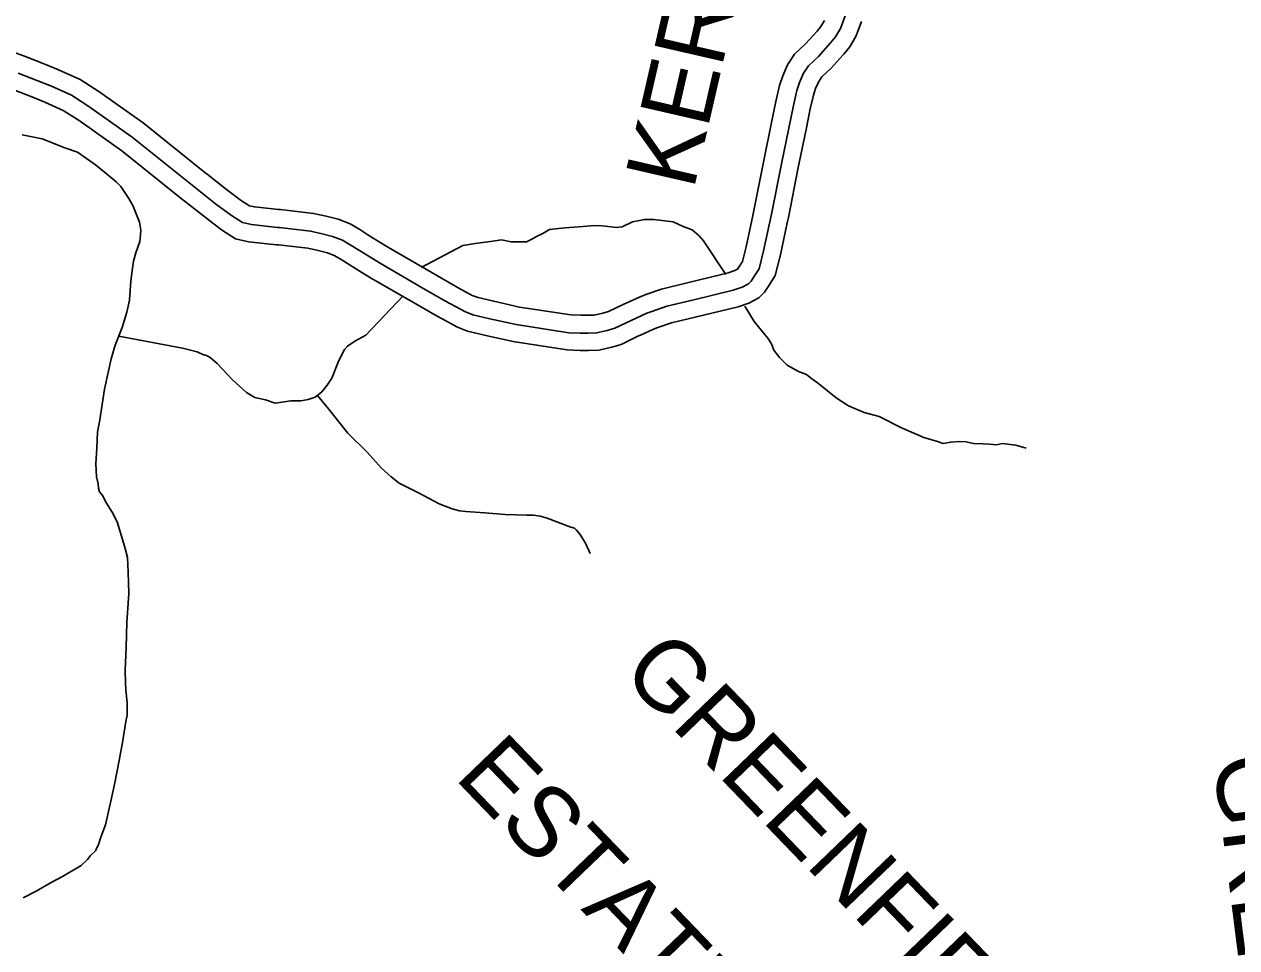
# Model space of a CAD drawing. Extents: x 1551132 to 1791609, y 378168 to 563823.
# Drawn here: x 1689511 to 1695891, y 427724 to 432585 of the extents above; entities that cross this region are included whole.
import ezdxf

# ---------------------------------------------------------------- set-up
doc = ezdxf.new("R2010")
doc.units = 0
for name, color, linetype in [('DESIGN - ROW - Right-of-Way and Easement Labels', 7, 'Continuous'), ('DESIGN - TRANSPORTATION - Text', 7, 'Continuous'), ('SURVEY - PROPERTY - Owners', 7, 'Continuous')]:
    doc.layers.add(name, color=color, linetype=linetype)

msp = doc.modelspace()

# ---------------------------------------------------------------- linework, layer by layer
at = {"layer": 'DESIGN - TRANSPORTATION - Text'}
for points in [[(1689499.753, 432003.714), (1689605.526, 431982.43), (1689725.015, 431934.963), (1689790.772, 431912.162), (1689886.036, 431844.952), (1689941.543, 431800.242), (1689995.05, 431755.558), (1690018.783, 431731.249), (1690062.09, 431668.664), (1690083.648, 431628.363), (1690097.289, 431596.162), (1690116.714, 431543.877), (1690124.247, 431501.743), (1690123.18, 431476.834), (1690119.58, 431441.725), (1690098.914, 431381.907), (1690086.423, 431338.005), (1690080.023, 431302.038), (1690071.265, 431234.061), (1690064.131, 431132.033), (1690051.44, 431070.115), (1690026.524, 430988.313), (1689989.5, 430896.652), (1689968.7, 430824.817), (1689951.901, 430752.932), (1689932.918, 430665.054), (1689909.118, 430503.158), (1689896.385, 430437.232), (1689893.468, 430355.171), (1689888.535, 430271.136), (1689891.777, 430203.017), (1689899.376, 430166.891), (1689901.11, 430142.841), (1689906.91, 430124.748), (1689924.668, 430102.515), (1689938.334, 430072.322), (1689979.616, 430007.754), (1690001.107, 429961.453), (1690041.59, 429824.816)], [(1691599.687, 431304.439), (1691819.607, 431421.392), (1691895.739, 431432.509), (1691963.845, 431441.709), (1691987.895, 431445.426), (1692021.961, 431451.026), (1692073.843, 431440.401), (1692103.842, 431440.042), (1692123.842, 431439.809), (1692153.841, 431439.451), (1692186.023, 431455.093), (1692206.181, 431468.868), (1692240.356, 431484.477), (1692274.58, 431504.094), (1692356.686, 431513.128), (1692452.776, 431520.003), (1692492.816, 431523.528), (1692528.84, 431525.103), (1692568.815, 431522.628), (1692598.772, 431518.27), (1692624.755, 431515.961), (1692656.796, 431519.578), (1692711.086, 431544.97), (1692749.169, 431552.521), (1692773.235, 431558.246), (1692823.242, 431557.654), (1692925.106, 431544.429), (1692978.838, 431519.761), (1693024.654, 431503.203), (1693062.303, 431470.719), (1693085.727, 431445.76), (1693201.825, 431268.697)], [(1690008.349, 430943.312), (1690343.366, 430880.435), (1690421.165, 430861.493), (1690451.006, 430847.126), (1690470.938, 430840.876), (1690488.83, 430830.659), (1690526.495, 430800.175), (1690607.535, 430713.114), (1690680.8, 430646.171), (1690724.507, 430619.62), (1690780.398, 430608.945), (1690832.196, 430590.311), (1690914.353, 430603.353), (1690966.352, 430602.737), (1691004.442, 430610.295), (1691042.575, 430621.854), (1691076.882, 430649.479), (1691105.282, 430685.18), (1691129.706, 430722.931), (1691162.639, 430806.642), (1691181.038, 430842.46), (1691195.371, 430872.327), (1691211.571, 430890.152), (1691249.887, 430917.728), (1691308.244, 430949.079), (1691504.389, 431155.501)], [(1693303.072, 431101.884), (1693351.279, 431020.94), (1693406.545, 430954.205), (1693424.303, 430931.971), (1693441.994, 430903.729), (1693455.61, 430869.528), (1693485.193, 430831.135), (1693524.742, 430790.618), (1693584.382, 430757.875), (1693626.206, 430741.358), (1693646.031, 430725.108), (1693691.671, 430692.532), (1693782.869, 430619.363), (1693848.401, 430576.537), (1693930.024, 430541.528), (1694009.797, 430520.561), (1694127.153, 430461.101), (1694244.591, 430409.65), (1694316.373, 430388.774), (1694346.256, 430378.416), (1694386.346, 430385.949), (1694434.387, 430389.383), (1694466.37, 430386.999)], [(1691054.95, 430631.821), (1691111.907, 430560.96), (1691214.504, 430433.599), (1691315.385, 430332.288), (1691390.475, 430249.302), (1691441.957, 430202.643), (1691483.606, 430170.109), (1691589.02, 430116.799), (1691694.418, 430061.489), (1691762.133, 430034.655), (1691802.015, 430024.172), (1691833.973, 430019.788), (1691933.904, 430012.596), (1692041.835, 430005.305), (1692155.815, 430001.955), (1692189.814, 430001.546), (1692225.747, 429995.113), (1692261.638, 429984.679), (1692387.118, 429937.136), (1692407.076, 429932.895), (1692416.967, 429922.769), (1692436.7, 429898.502), (1692466.158, 429850.101), (1692489.607, 429799.766)], [(1694466.37, 430386.999), (1694506.277, 430378.516), (1694554.259, 430375.941), (1694588.258, 430375.541), (1694626.207, 430371.082), (1694658.298, 430378.716), (1694686.256, 430374.374), (1694728.205, 430369.874), (1694782.029, 430353.215)], [(1690041.59, 429824.816), (1690055.081, 429778.606), (1690058.214, 429700.479), (1690060.964, 429588.318), (1690051.273, 429436.255), (1690047.806, 429304.152), (1690042.473, 429184.074), (1690043.739, 429117.989), (1690045.314, 429079.921), (1690052.597, 429015.761), (1690052.114, 428971.718), (1690051.847, 428947.693), (1690045.489, 428915.734), (1690041.106, 428881.749), (1690030.373, 428815.798), (1690011.198, 428709.911), (1689987.882, 428592.05), (1689966.816, 428496.189), (1689939.408, 428370.377), (1689914.7, 428306.592), (1689902.259, 428266.7), (1689885.901, 428234.857), (1689859.61, 428209.14), (1689843.385, 428189.306), (1689811.036, 428157.655), (1689712.363, 428098.754), (1689652.006, 428067.436), (1689573.5, 428022.318), (1689505.101, 427987.084)]]:
    msp.add_lwpolyline(points, dxfattribs=at)
at = {"layer": 'SURVEY - PROPERTY - Owners'}
for points in [[(1689356.615, 432473.126), (1689512.778, 432416.658), (1689627.967, 432370.866), (1689691.074, 432345.773), (1689804.871, 432295.064), (1689904.094, 432231.129), (1690076.965, 432108.317), (1690136.313, 432066.158), (1690461.489, 431805.551), (1690473.555, 431796.001), (1690575.428, 431715.324), (1690654.826, 431655.497), (1690695.592, 431629.63), (1690722.208, 431623.505), (1690849.655, 431609.913), (1690853.838, 431609.88), (1690860.13, 431609.83), (1691033.609, 431589.146), (1691099.824, 431574.42), (1691162.256, 431558.812), (1691226.863, 431533.953), (1691276.378, 431504.36), (1691324.619, 431473.543), (1691370.634, 431445.134), (1691428.158, 431409.625), (1691651.494, 431280.213), (1691773.533, 431209.719), (1691798.174, 431196.361), (1691868.664, 431158.151), (1691898.655, 431146.393), (1691981.295, 431127.201), (1692117.308, 431096.7), (1692246.63, 431076.858), (1692386.21, 431055.432), (1692438.884, 431053.191), (1692476.725, 431053.216), (1692510.349, 431054.116), (1692554.598, 431064.774), (1692585.114, 431073.65), (1692665.254, 431111.976), (1692677.853, 431117.692), (1692751.185, 431150.943), (1692781.176, 431162.202), (1692864.757, 431191.411), (1693005.296, 431225.262), (1693172.409, 431265.913), (1693215.283, 431276.347), (1693250.615, 431288.306), (1693263.965, 431295.231), (1693274.931, 431312.015), (1693290.456, 431336.157), (1693309.189, 431413.376), (1693344.646, 431578.522), (1693350.363, 431605.131), (1693402.453, 431868.337), (1693443.203, 432067.759), (1693465.827, 432178.437), (1693485.293, 432263.106), (1693502.326, 432312.891), (1693527.426, 432371.784), (1693564.425, 432427.752), (1693621.949, 432482.212), (1693680.664, 432547.23), (1693682.564, 432549.339), (1693703.013, 432574.106), (1693721.221, 432604.399)], [(1689479.321, 432328.489), (1689654.45, 432258.863), (1689759.881, 432211.878), (1689851.229, 432153.018), (1690079.481, 431990.864), (1690402.749, 431731.791), (1690517.779, 431640.697), (1690601.111, 431577.904), (1690658.709, 431541.361), (1690706.575, 431530.344), (1690844.197, 431515.669), (1690854.18, 431515.577), (1691017.751, 431496.077), (1691078.149, 431482.643), (1691133.79, 431468.734), (1691185.447, 431448.859), (1691226.804, 431424.141), (1691274.47, 431393.691), (1691379.751, 431328.697), (1691604.279, 431198.594), (1691727.476, 431127.434), (1691828.84, 431072.483), (1691870.639, 431056.099), (1691960.312, 431035.273), (1692099.825, 431003.989), (1692377.027, 430961.447), (1692436.909, 430958.897), (1692478.016, 430958.922), (1692522.782, 430960.122), (1692578.814, 430973.614), (1692618.846, 430985.256), (1692705.069, 431026.498), (1692787.259, 431063.766), (1692813.3, 431073.541), (1692891.415, 431100.842), (1693027.479, 431133.618), (1693241.59, 431185.703), (1693287.656, 431201.295), (1693321.747, 431218.987), (1693335.846, 431232.871), (1693354.054, 431260.722), (1693378.345, 431298.514), (1693401.112, 431392.358), (1693442.711, 431586.08), (1693494.893, 431849.745), (1693557.975, 432158.429), (1693576.091, 432237.206), (1693590.424, 432279.098), (1693610.807, 432326.933), (1693637.107, 432366.717), (1693689.447, 432416.269), (1693753.962, 432487.712), (1693780.195, 432519.496), (1693806.528, 432563.281), (1693831.052, 432629.091)], [(1689447.138, 432243.67), (1689559.627, 432198.944), (1689619.217, 432175.252), (1689716.607, 432131.851), (1689800.371, 432077.875), (1689969.826, 431957.488), (1690024.808, 431918.437), (1690346.242, 431660.839), (1690358.716, 431650.955), (1690462.322, 431568.903), (1690549.437, 431503.26), (1690623.235, 431456.442), (1690691.542, 431440.725), (1690838.947, 431425), (1690848.388, 431424.916), (1691002.501, 431406.541), (1691057.3, 431394.349), (1691106.407, 431382.082), (1691145.606, 431366.998), (1691179.114, 431346.973), (1691226.229, 431316.872), (1691273.453, 431287.713), (1691333.185, 431250.845), (1691558.855, 431120.075), (1691683.168, 431048.274), (1691710.001, 431033.723), (1691790.533, 430990.072), (1691843.69, 430969.23), (1691940.129, 430946.838), (1692083.001, 430914.795), (1692218.572, 430893.995), (1692368.194, 430871.028), (1692435.009, 430868.186), (1692479.258, 430868.211), (1692534.748, 430869.703), (1692602.105, 430885.92), (1692651.296, 430900.22), (1692743.369, 430944.263), (1692754.252, 430949.196), (1692821.967, 430979.906), (1692844.208, 430988.256), (1692917.064, 431013.715), (1693048.82, 431045.457), (1693216.141, 431086.15), (1693266.898, 431098.501), (1693323.288, 431117.593), (1693375.654, 431144.769), (1693406.436, 431175.069), (1693430.169, 431211.379), (1693462.893, 431262.297), (1693489.543, 431372.141), (1693525.517, 431539.679), (1693531.55, 431567.746), (1693583.816, 431831.862), (1693624.457, 432030.709), (1693646.623, 432139.178), (1693663.439, 432212.288), (1693675.172, 432246.589), (1693691.022, 432283.79), (1693707.03, 432308.007), (1693754.387, 432352.834), (1693817.986, 432423.261), (1693822.644, 432428.427), (1693854.443, 432466.962), (1693888.592, 432523.73), (1693917.092, 432600.224)]]:
    msp.add_lwpolyline(points, dxfattribs=at)

# ---------------------------------------------------------------- texts
at = {"layer": 'DESIGN - ROW - Right-of-Way and Easement Labels'}
for s, height, rotation, p in [('KERR', 370.0088, 77.0521167, (1693032.054, 431706.45)), ('GREENFIELD', 370.0007, 313.9208889, (1692642.07, 429167.266)), ('ESTATES', 370.0007, 313.9208889, (1691768.99, 428619.135)), ('GREENFIELD', 370.0094, 277.19205, (1695765.847, 428725.64))]:
    msp.add_text(s, height=height, rotation=rotation, dxfattribs=at).set_placement(p)

doc.saveas('drawing.dxf')
